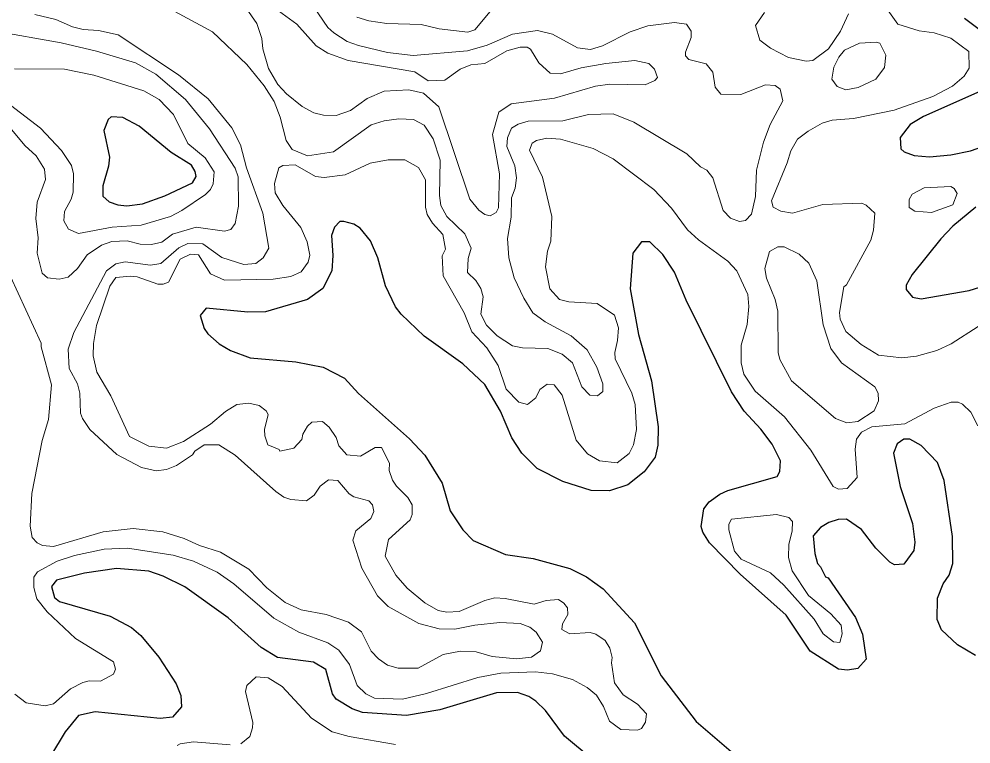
# Model space of a CAD drawing. Extents: x 763.2 to 816.8, y 7896.5 to 7952.7.
# Drawn here: x 782.642 to 786.389, y 7901.365 to 7904.218 of the extents above; entities that cross this region are included whole.
import ezdxf

# ---------------------------------------------------------------- set-up
doc = ezdxf.new("R2010")
doc.units = 0
doc.header["$LTSCALE"] = 0.064
doc.layers.add('1', color=7, linetype='Continuous', lineweight=25)
doc.layers.add('2', color=7, linetype='Continuous', lineweight=13)

msp = doc.modelspace()

# ---------------------------------------------------------------- linework, layer by layer
at = {"layer": '1'}
for points in [[(786.3628, 7904.2219), (786.4892, 7904.1265)], [(786.4475, 7903.9431), (786.2012, 7903.8345), (786.1491, 7903.8023), (786.1095, 7903.7522), (786.1125, 7903.7077), (786.1258, 7903.695), (786.165, 7903.6803), (786.225, 7903.6752), (786.3089, 7903.6834), (786.3863, 7903.6993), (786.47, 7903.7275)], [(786.4076, 7903.4775), (786.3177, 7903.4021), (786.27, 7903.3523), (786.1568, 7903.2125), (786.134, 7903.17), (786.134, 7903.1532), (786.1585, 7903.1232), (786.1921, 7903.1164), (786.3819, 7903.1493), (786.6671, 7903.2389)], [(785.9578, 7902.2092), (785.899, 7902.2496), (785.8659, 7902.2485), (785.8291, 7902.2367), (785.7965, 7902.2168), (785.7676, 7902.1842), (785.7739, 7902.114), (785.7841, 7902.0746), (785.7971, 7902.0622), (785.8164, 7902.0226), (785.826, 7902.0183), (785.9341, 7901.8626), (785.9623, 7901.7967), (785.976, 7901.698), (785.9439, 7901.662), (785.9022, 7901.6554), (785.8679, 7901.6595), (785.7557, 7901.7299), (785.6617, 7901.871), (785.4803, 7902.0328), (785.3602, 7902.1568), (785.3333, 7902.1986), (785.327, 7902.2199), (785.3367, 7902.2906), (785.3578, 7902.317), (785.3999, 7902.3475), (785.432, 7902.362), (785.6254, 7902.418), (785.6358, 7902.4369), (785.6389, 7902.4785), (785.6056, 7902.5445), (785.5613, 7902.6038), (785.4957, 7902.675), (785.4461, 7902.75), (785.2684, 7903.1116), (785.2216, 7903.2216), (785.1761, 7903.2916), (785.1252, 7903.341), (785.0916, 7903.3409), (785.0581, 7903.2962), (785.0475, 7903.1559), (785.0802, 7902.9758), (785.1314, 7902.7936), (785.1576, 7902.6135), (785.1558, 7902.5405), (785.1455, 7902.4929), (785.1024, 7902.4352), (785.0376, 7902.3851), (784.966, 7902.3606), (784.8938, 7902.362), (784.7829, 7902.3972), (784.681, 7902.4483), (784.6212, 7902.5092), (784.5816, 7902.5692), (784.5372, 7902.6742), (784.4749, 7902.78), (784.3884, 7902.8604), (784.2364, 7902.9691), (784.146, 7903.0564), (784.1243, 7903.0848), (784.0851, 7903.1674), (784.0548, 7903.2774), (784.026, 7903.345), (783.9846, 7903.395), (783.9604, 7903.4101), (783.9209, 7903.4217), (783.905, 7903.4205), (783.8841, 7903.3989), (783.8725, 7903.3654), (783.8774, 7903.2866), (783.8736, 7903.2275), (783.8383, 7903.1567), (783.7771, 7903.1142), (783.6119, 7903.0656), (783.5429, 7903.0637), (783.3792, 7903.0802), (783.3553, 7903.0505), (783.3707, 7902.9998), (783.3854, 7902.979), (783.4304, 7902.9389), (783.4747, 7902.9129), (783.5519, 7902.8847), (783.732, 7902.8683), (783.8395, 7902.8472), (783.9229, 7902.8044), (783.9778, 7902.7447), (784.1787, 7902.5653), (784.2394, 7902.5011), (784.3071, 7902.3916), (784.3393, 7902.2816), (784.3893, 7902.2073), (784.4302, 7902.1661), (784.557, 7902.1108), (784.6662, 7902.0941), (784.8101, 7902.055)], [(786.4066, 7901.7128), (786.3358, 7901.7547), (786.2732, 7901.8139), (786.2556, 7901.8543), (786.2572, 7901.939), (786.2798, 7901.9948), (786.3029, 7902.0285), (786.3177, 7902.0744), (786.3164, 7902.1812), (786.2827, 7902.4015), (786.2569, 7902.472), (786.1922, 7902.5399), (786.1474, 7902.5637), (786.1244, 7902.5637), (786.0978, 7902.546), (786.0837, 7902.5089), (786.1104, 7902.3785), (786.1583, 7902.2322), (786.1682, 7902.1592), (786.1642, 7902.1255)], [(786.1642, 7902.1255), (786.125, 7902.0723), (786.0875, 7902.0696), (786.0692, 7902.0799), (786.0144, 7902.1347), (785.9578, 7902.2092)], [(785.014, 7901.2073), (784.7895, 7901.3958), (784.7138, 7901.4959), (784.6766, 7901.5331), (784.6487, 7901.5514), (784.6037, 7901.5669), (784.5216, 7901.5665), (784.2989, 7901.4995), (784.1666, 7901.4763), (783.994, 7901.4884), (783.953, 7901.5026), (783.8907, 7901.5405), (783.8762, 7901.5621), (783.8492, 7901.658), (783.8009, 7901.6865), (783.6598, 7901.7052), (783.5947, 7901.7442), (783.4648, 7901.8607), (783.2945, 7901.9836), (783.2101, 7902.0251), (783.1535, 7902.0449), (783.026, 7902.0547), (782.8997, 7902.0369), (782.7902, 7902.0095), (782.7705, 7901.9842), (782.7825, 7901.9408), (782.8014, 7901.9254), (783.0004, 7901.867), (783.0845, 7901.8234), (783.1216, 7901.7914), (783.192, 7901.7063), (783.2606, 7901.6018), (783.279, 7901.5551), (783.2813, 7901.511), (783.2457, 7901.4705), (783.1978, 7901.4648), (782.9424, 7901.4909), (782.8763, 7901.4767), (782.824, 7901.4121), (782.7658, 7901.3169)], [(784.8101, 7902.055), (784.876, 7902.0222), (784.9412, 7901.9753), (785.0643, 7901.842), (785.17, 7901.6326), (785.3077, 7901.4527)], [(785.3077, 7901.4527), (785.5465, 7901.249)]]:
    msp.add_lwpolyline(points, dxfattribs=at)
msp.add_lwpolyline([(783.1155, 7903.7963), (783.0504, 7903.8307), (783.0054, 7903.8329), (782.9936, 7903.8221), (782.9767, 7903.7787), (782.998, 7903.6744), (782.9946, 7903.6383), (782.9721, 7903.5608), (782.9726, 7903.5204), (782.9975, 7903.4987), (783.0311, 7903.4865), (783.0671, 7903.4831), (783.1286, 7903.4907), (783.216, 7903.5221), (783.325, 7903.5732), (783.3397, 7903.5987), (783.3361, 7903.6184), (783.3205, 7903.6433), (783.2404, 7903.6928)], close=True, dxfattribs=at)
at = {"layer": '2'}
for points in [[(783.7843, 7904.2926), (783.8578, 7904.1849), (783.8807, 7904.1631), (783.9341, 7904.1301), (783.9782, 7904.1133), (784.092, 7904.0864), (784.1929, 7904.0746), (784.4072, 7904.0928), (784.4853, 7904.1157), (784.584, 7904.1583), (784.6826, 7904.1731), (784.7412, 7904.1586), (784.8398, 7904.1043), (784.8917, 7904.0976), (784.9384, 7904.1121), (785.0469, 7904.1679), (785.1165, 7904.1911), (785.2217, 7904.2043), (785.269, 7904.1975), (785.2875, 7904.1704), (785.2873, 7904.1454), (785.2649, 7904.0874), (785.2648, 7904.0733), (785.278, 7904.059), (785.3468, 7904.041), (785.3728, 7904.0085), (785.3821, 7903.9503), (785.4042, 7903.9219), (785.4823, 7903.9212), (785.5806, 7903.9594), (785.6187, 7903.9562), (785.6371, 7903.9414), (785.6487, 7903.8954), (785.5978, 7903.8027), (785.5722, 7903.7339), (785.5441, 7903.6232), (785.5404, 7903.5201), (785.5243, 7903.4496), (785.5009, 7903.4256), (785.4776, 7903.4205), (785.4423, 7903.4341), (785.4129, 7903.4645), (785.3729, 7903.5923), (785.3493, 7903.6226), (785.3238, 7903.6359), (785.2704, 7903.6869), (785.0625, 7903.812), (784.9811, 7903.8445)], [(785.9597, 7903.4927), (785.8057, 7903.4886), (785.6859, 7903.4535), (785.6406, 7903.4612), (785.6098, 7903.4781), (785.6031, 7903.5027), (785.6654, 7903.6522), (785.6793, 7903.6995), (785.7053, 7903.7445), (785.7476, 7903.777), (785.8029, 7903.8079), (785.843, 7903.8197), (785.9267, 7903.8271), (786.0861, 7903.8593), (786.2392, 7903.9129), (786.3158, 7903.9535), (786.3616, 7903.9936), (786.3817, 7904.0244), (786.3808, 7904.0907), (786.3097, 7904.1433), (786.2439, 7904.1631), (786.1847, 7904.1715), (786.1014, 7904.1973), (786.0152, 7904.3189)], [(784.4168, 7903.5093), (784.2943, 7903.8722), (784.2339, 7903.9264), (784.1764, 7903.9397), (784.0792, 7903.9335), (784.0128, 7903.9051), (783.9464, 7903.8575), (783.8898, 7903.8379), (783.8401, 7903.8393), (783.803, 7903.8487), (783.7563, 7903.8737), (783.6952, 7903.9234), (783.661, 7903.9606), (783.6246, 7904.0229), (783.6018, 7904.1001), (783.5978, 7904.1419), (783.5782, 7904.201), (783.5244, 7904.2776)], [(783.6484, 7904.2608), (783.7359, 7904.1978), (783.8115, 7904.1123), (783.857, 7904.0831), (783.9372, 7904.0546), (784.2, 7904.0106), (784.253, 7903.9743), (784.3184, 7903.9773), (784.3783, 7904.0208), (784.42, 7904.0381), (784.4755, 7904.0433), (784.5617, 7904.0928), (784.6143, 7904.1073), (784.6425, 7904.1072), (784.6557, 7904.0993), (784.6877, 7904.0461), (784.7327, 7904.0051), (784.7728, 7904.0025), (784.8542, 7904.0253), (784.9516, 7904.043), (785.0655, 7904.0548), (785.1203, 7904.0423), (785.1433, 7904.0212), (785.1552, 7903.9882), (785.1446, 7903.9763), (785.1066, 7903.9596), (784.9679, 7903.9611), (784.9108, 7903.9532), (784.7494, 7903.9064), (784.5796, 7903.8843), (784.5312, 7903.8517), (784.5052, 7903.7639), (784.533, 7903.6088), (784.5298, 7903.4754)], [(784.5102, 7904.2632), (784.4356, 7904.1758), (784.4091, 7904.1666), (784.2963, 7904.1794), (784.2243, 7904.1962), (784.0902, 7904.2008), (784.0188, 7904.211), (783.9714, 7904.2248)], [(782.7042, 7904.2358), (782.7868, 7904.2156), (782.8527, 7904.1872), (782.8946, 7904.1765), (782.9551, 7904.1729), (783.032, 7904.1552), (783.2699, 7903.9985), (783.387, 7903.904), (783.4796, 7903.7902), (783.5134, 7903.7226), (783.5374, 7903.6318), (783.6013, 7903.4543), (783.6254, 7903.3166), (783.6031, 7903.2778), (783.5744, 7903.2556), (783.5268, 7903.2512), (783.4403, 7903.2795), (783.3654, 7903.3329), (783.3061, 7903.3349), (783.271, 7903.318), (783.2009, 7903.2552), (783.1601, 7903.2496), (783.0599, 7903.2622), (783.023, 7903.2543), (782.9872, 7903.2269)], [(784.5807, 7903.7878), (784.5645, 7903.7507), (784.5627, 7903.716), (784.5935, 7903.6405), (784.6004, 7903.593), (784.5953, 7903.5529), (784.5809, 7903.5141), (784.5793, 7903.4376), (784.5645, 7903.354), (784.5693, 7903.2775), (784.5905, 7903.1992), (784.6285, 7903.1198), (784.665, 7903.0618), (784.7123, 7903.0261), (784.8153, 7902.9708), (784.878, 7902.9158), (784.9157, 7902.8475), (784.9404, 7902.7818), (784.9403, 7902.7517), (784.9189, 7902.7353), (784.8888, 7902.7375), (784.8574, 7902.7697), (784.8202, 7902.8649), (784.7799, 7902.8986), (784.7228, 7902.9206), (784.6236, 7902.9242), (784.5847, 7902.9322), (784.5238, 7902.9713), (784.4822, 7903.0129), (784.4592, 7903.0564), (784.4688, 7903.1246), (784.4592, 7903.1568), (784.4395, 7903.1885), (784.4066, 7903.2197), (784.4101, 7903.2748), (784.4211, 7903.3166), (784.3962, 7903.3725), (784.3254, 7903.4408), (784.3018, 7903.4836), (784.2966, 7903.524), (784.2995, 7903.6627), (784.272, 7903.7468), (784.2361, 7903.8008), (784.1948, 7903.823), (784.1364, 7903.8246), (784.0792, 7903.8167), (784.0281, 7903.8014), (783.8798, 7903.6951), (783.7777, 7903.6801), (783.717, 7903.7048), (783.694, 7903.7402), (783.6704, 7903.8322), (783.6462, 7903.894), (783.6074, 7903.9551), (783.5383, 7904.0389), (783.404, 7904.1681), (783.2561, 7904.247)], [(785.9062, 7904.2386), (785.8748, 7904.1696), (785.8274, 7904.1004), (785.7664, 7904.0545), (785.7406, 7904.0517), (785.6707, 7904.067), (785.5999, 7904.1033), (785.5576, 7904.135), (785.5406, 7904.1927), (785.5761, 7904.2433)], [(782.5407, 7904.1714), (782.8084, 7904.1239), (782.9472, 7904.0909), (783.101, 7904.0451), (783.1805, 7904.0005), (783.2972, 7903.9019), (783.3914, 7903.7864), (783.4925, 7903.6304), (783.5042, 7903.5969), (783.5059, 7903.4812), (783.4932, 7903.4137), (783.4756, 7903.3892), (783.4508, 7903.3828), (783.339, 7903.3989), (783.2463, 7903.3711), (783.2042, 7903.3399), (783.1634, 7903.3301), (783.1189, 7903.3316), (783.0683, 7903.3451), (783.0077, 7903.3419), (782.9663, 7903.3279), (782.9106, 7903.2898), (782.873, 7903.2364), (782.8359, 7903.2023), (782.7998, 7903.1937), (782.7538, 7903.1987), (782.7332, 7903.218), (782.7141, 7903.2965), (782.717, 7903.3563), (782.709, 7903.4329), (782.7141, 7903.4968), (782.7464, 7903.5858), (782.743, 7903.6272), (782.7099, 7903.6789), (782.6648, 7903.7196), (782.6069, 7903.7902)], [(782.6245, 7904.0224), (782.8215, 7904.0202), (782.9366, 7903.9974), (783.1332, 7903.9353), (783.1937, 7903.9019), (783.2498, 7903.8422), (783.3069, 7903.7282), (783.3746, 7903.6712), (783.4101, 7903.6166), (783.4069, 7903.5696)], [(783.1231, 7903.4071), (783.0082, 7903.3988), (782.8767, 7903.3734), (782.8373, 7903.3912), (782.8192, 7903.4237), (782.8214, 7903.4606), (782.848, 7903.5087), (782.8549, 7903.5366), (782.8566, 7903.6087), (782.8485, 7903.6415), (782.8101, 7903.7001), (782.7263, 7903.789), (782.6091, 7903.8785)], [(784.9811, 7903.8445), (784.8832, 7903.8426), (784.7822, 7903.8179), (784.6466, 7903.8163), (784.6071, 7903.8048), (784.5807, 7903.7878)], [(784.7224, 7903.3043), (784.7352, 7903.3439), (784.7385, 7903.4411), (784.7022, 7903.5962), (784.6516, 7903.7013), (784.6618, 7903.7296), (784.6788, 7903.7405), (784.7196, 7903.7491), (784.7727, 7903.7455), (784.9015, 7903.7085), (784.9811, 7903.6673), (785.1406, 7903.5474), (785.2107, 7903.4741), (785.2732, 7903.3888), (785.3159, 7903.3494), (785.4323, 7903.2653), (785.4666, 7903.2267), (785.5103, 7903.1342), (785.5142, 7903.0868), (785.5074, 7903.0154), (785.4847, 7902.9349), (785.4848, 7902.8652), (785.495, 7902.82), (785.5389, 7902.7533), (785.6543, 7902.6523), (785.759, 7902.5214), (785.8461, 7902.3776), (785.867, 7902.3676), (785.9016, 7902.37), (785.9414, 7902.4138), (785.9335, 7902.5254), (785.9387, 7902.5648), (785.9582, 7902.5919), (785.9981, 7902.6135), (786.1278, 7902.6252), (786.2436, 7902.6864), (786.3103, 7902.7104), (786.3382, 7902.7104), (786.3551, 7902.7024), (786.3883, 7902.6709), (786.4162, 7902.6162)], [(783.8632, 7902.6114), (783.8367, 7902.6344), (783.7948, 7902.631), (783.7778, 7902.6159), (783.7593, 7902.5837), (783.7557, 7902.5632), (783.7237, 7902.529), (783.6693, 7902.5169), (783.6663, 7902.5231), (783.6217, 7902.5425), (783.6091, 7902.5772), (783.6079, 7902.6029), (783.6225, 7902.6614), (783.6151, 7902.6763), (783.587, 7902.697), (783.5461, 7902.7054), (783.4991, 7902.7002), (783.4555, 7902.673), (783.3958, 7902.6234), (783.2896, 7902.5548), (783.2224, 7902.5287), (783.1533, 7902.5372), (783.0774, 7902.5743), (783.0034, 7902.7344), (782.9487, 7902.8278), (782.9345, 7902.8923), (782.9355, 7902.9407), (782.9473, 7903.0119), (782.9999, 7903.1669), (783.0237, 7903.2001), (783.0808, 7903.2062), (783.1069, 7903.2031), (783.189, 7903.1743), (783.21, 7903.1742), (783.2312, 7903.1825), (783.2763, 7903.2726), (783.3168, 7903.2922), (783.3487, 7903.2897), (783.3957, 7903.2157), (783.4508, 7903.1904), (783.6425, 7903.1935), (783.7123, 7903.205), (783.7528, 7903.2225), (783.78, 7903.2612), (783.7867, 7903.2882), (783.7767, 7903.3413), (783.7516, 7903.3977), (783.6806, 7903.484), (783.6506, 7903.5339), (783.6474, 7903.5707), (783.665, 7903.6319), (783.6809, 7903.6412), (783.7286, 7903.6438), (783.8092, 7903.5982), (783.8438, 7903.5948), (783.9255, 7903.6048), (784.0239, 7903.65), (784.095, 7903.6637), (784.1605, 7903.6633), (784.2144, 7903.6337), (784.242, 7903.585), (784.2424, 7903.4779), (784.2488, 7903.4484), (784.269, 7903.415), (784.3106, 7903.3701), (784.321, 7903.3118), (784.308, 7903.2865), (784.3114, 7903.2074), (784.3946, 7903.0611), (784.4241, 7902.987), (784.4839, 7902.9234), (784.5277, 7902.854), (784.5598, 7902.7609), (784.6095, 7902.7097), (784.6437, 7902.7007), (784.676, 7902.7275), (784.6924, 7902.7592), (784.7207, 7902.7808), (784.7478, 7902.7778), (784.7792, 7902.7371), (784.8355, 7902.561), (784.8798, 7902.5068), (784.9267, 7902.479), (784.9959, 7902.471), (785.0438, 7902.5079), (785.0607, 7902.5419), (785.0722, 7902.6018), (785.0668, 7902.7004), (785.0537, 7902.7456), (784.989, 7902.8806), (784.9867, 7902.906), (784.998, 7902.9521), (785.0015, 7903.0019), (784.9861, 7903.0523), (784.9182, 7903.0985)], [(783.4069, 7903.5696), (783.3957, 7903.547), (783.3762, 7903.5273), (783.2827, 7903.4642), (783.2383, 7903.4412), (783.1231, 7903.4071)], [(784.5298, 7903.4754), (784.5207, 7903.4563), (784.496, 7903.4439), (784.4754, 7903.4492), (784.4514, 7903.4662), (784.4168, 7903.5093)], [(785.8983, 7903.1724), (785.9945, 7903.3479), (786.0056, 7903.3866), (786.0098, 7903.4533), (785.9759, 7903.4858), (785.9597, 7903.4927)], [(784.9182, 7903.0985), (784.8057, 7903.1047), (784.7698, 7903.1134), (784.7317, 7903.1556), (784.7141, 7903.242), (784.7224, 7903.3043)], [(782.8813, 7902.745), (782.8848, 7902.6662), (782.8918, 7902.6456), (782.9216, 7902.6017), (783.0266, 7902.5036), (783.1246, 7902.4525), (783.1815, 7902.4396), (783.2233, 7902.4443), (783.2621, 7902.4603), (783.3249, 7902.502), (783.3337, 7902.5165), (783.3713, 7902.5425), (783.4292, 7902.5415), (783.4928, 7902.5017), (783.6526, 7902.3577), (783.6844, 7902.3362), (783.712, 7902.3271), (783.774, 7902.3222), (783.8044, 7902.3433), (783.8277, 7902.3795), (783.8599, 7902.4045), (783.8969, 7902.4016), (783.9419, 7902.3491), (783.9602, 7902.3374), (784.0196, 7902.3222), (784.0338, 7902.3064), (784.0384, 7902.2794), (784.0265, 7902.2517), (783.9676, 7902.2035), (783.9564, 7902.1667), (783.9917, 7902.0561), (784.0534, 7901.9483), (784.0947, 7901.9063), (784.2153, 7901.8381), (784.2955, 7901.818), (784.3572, 7901.8165), (784.4361, 7901.8327), (784.5347, 7901.8427), (784.615, 7901.839), (784.6529, 7901.8245), (784.6779, 7901.8044), (784.7019, 7901.7651), (784.6949, 7901.7316), (784.6597, 7901.7066), (784.6005, 7901.6998), (784.5041, 7901.7092), (784.4413, 7901.7277), (784.3802, 7901.7293), (784.3119, 7901.7164), (784.2133, 7901.6623), (784.1344, 7901.6634), (784.093, 7901.6742), (784.0564, 7901.6998), (784.0284, 7901.73), (783.9904, 7901.8065), (783.9387, 7901.8438), (783.8504, 7901.8741), (783.7524, 7901.8921), (783.6895, 7901.922), (783.6173, 7901.9797), (783.5469, 7902.0529), (783.435, 7902.1198), (783.3528, 7902.1463), (783.2925, 7902.1735), (783.2087, 7902.1996), (783.0911, 7902.2125), (782.9735, 7902.1993), (782.7776, 7902.1422), (782.735, 7902.1464), (782.7138, 7902.1568), (782.694, 7902.1773), (782.686, 7902.2217), (782.6926, 7902.3498), (782.7333, 7902.5595), (782.7584, 7902.6412), (782.7695, 7902.7783), (782.7288, 7902.9282), (782.7298, 7902.942), (782.5784, 7903.2699)], [(782.9872, 7903.2269), (782.8582, 7902.9843), (782.8355, 7902.9185), (782.8402, 7902.8424), (782.873, 7902.7826), (782.8813, 7902.745)], [(786.4175, 7903.0081), (786.3112, 7902.9391), (786.2538, 7902.9127), (786.1743, 7902.8911), (786.1172, 7902.8847), (786.0253, 7902.8955), (785.9567, 7902.9365), (785.8959, 7902.9878), (785.8737, 7903.0371), (785.8709, 7903.0631), (785.8886, 7903.1645), (785.8983, 7903.1724)], [(784.0436, 7902.5311), (783.9866, 7902.497), (783.9318, 7902.502), (783.9007, 7902.5383), (783.8901, 7902.5713), (783.8632, 7902.6114)], [(782.6264, 7901.5605), (782.671, 7901.5268), (782.7452, 7901.5143), (782.7781, 7901.5227), (782.8453, 7901.5813), (782.8932, 7901.6071), (782.9183, 7901.6126), (782.9629, 7901.6112), (783.0138, 7901.6387), (783.0224, 7901.6592), (783.0143, 7901.6881), (782.8647, 7901.7793), (782.7527, 7901.8843), (782.7118, 7901.9359), (782.7006, 7901.9798), (782.7009, 7902.0215), (782.7145, 7902.0418), (782.7927, 7902.0843), (782.8611, 7902.107), (782.9774, 7902.1319), (783.0695, 7902.1352), (783.2489, 7902.1075), (783.3284, 7902.0843), (783.4219, 7902.0407), (783.4883, 7901.9949), (783.6454, 7901.86), (783.744, 7901.8043), (783.857, 7901.7625), (783.9003, 7901.7342), (783.9427, 7901.6773), (783.973, 7901.595), (784.0076, 7901.5615), (784.0413, 7901.5449), (784.1514, 7901.541), (784.2465, 7901.5627), (784.4476, 7901.6257), (784.538, 7901.6438), (784.6754, 7901.6488), (784.7418, 7901.6404), (784.8201, 7901.6177), (784.8786, 7901.5872), (784.9152, 7901.5571), (784.9422, 7901.5124), (784.9663, 7901.4539), (785.0107, 7901.4209), (785.0768, 7901.4189), (785.0914, 7901.4255), (785.1081, 7901.45), (785.1123, 7901.4837), (785.076, 7901.5216), (785.0201, 7901.5578), (784.9853, 7901.6048), (784.9736, 7901.6839), (784.9764, 7901.7045), (784.967, 7901.7418), (784.9492, 7901.7715), (784.9127, 7901.7964), (784.8897, 7901.8031), (784.8097, 7901.7984), (784.7783, 7901.8157), (784.781, 7901.8377), (784.8026, 7901.8737), (784.8009, 7901.9004), (784.7864, 7901.9187), (784.765, 7901.9327), (784.7162, 7901.9299), (784.67, 7901.9153), (784.5558, 7901.9378), (784.515, 7901.9396), (784.4756, 7901.9298), (784.3744, 7901.8857), (784.3262, 7901.884), (784.2917, 7901.8905), (784.2392, 7901.9195), (784.1695, 7901.9781), (784.1247, 7902.0288), (784.0829, 7902.1032), (784.0961, 7902.1695), (784.1811, 7902.2473), (784.1894, 7902.2676), (784.1895, 7902.3053), (784.173, 7902.3342), (784.1277, 7902.3796), (784.1124, 7902.4032), (784.0996, 7902.4412), (784.1007, 7902.4699), (784.0694, 7902.531), (784.0436, 7902.5311)], [(784.1233, 7901.3629), (783.9413, 7901.3938), (783.8747, 7901.4128), (783.7931, 7901.4662), (783.6785, 7901.5912), (783.6224, 7901.6251), (783.5762, 7901.6286), (783.5394, 7901.5943), (783.5339, 7901.5716), (783.5618, 7901.4492), (783.5617, 7901.4277), (783.5501, 7901.3942), (783.5151, 7901.3645)], [(783.4736, 7901.3612), (783.3291, 7901.3726), (783.2769, 7901.3651), (783.2644, 7901.3579)]]:
    msp.add_lwpolyline(points, dxfattribs=at)
for points in [[(785.9453, 7903.948), (786.0138, 7903.9809), (786.0485, 7904.0275), (786.053, 7904.076), (786.03, 7904.1229), (786.0155, 7904.1272), (785.9498, 7904.1235), (785.8912, 7904.0958), (785.868, 7904.0684), (785.8488, 7904.0289), (785.8414, 7903.9816), (785.8624, 7903.9518), (785.8962, 7903.9398)], [(786.1453, 7903.5079), (786.1573, 7903.5289), (786.2044, 7903.5534), (786.3088, 7903.5583), (786.323, 7903.5512), (786.3341, 7903.5317), (786.3175, 7903.4872), (786.2334, 7903.4566), (786.1681, 7903.4619), (786.1457, 7903.4767)], [(786.0232, 7902.7456), (786.0102, 7902.7708), (785.8796, 7902.8646), (785.8367, 7902.9212), (785.807, 7903.0139), (785.7822, 7903.1879), (785.7512, 7903.2571), (785.7125, 7903.2923), (785.6539, 7903.3212), (785.6288, 7903.3214), (785.5964, 7903.3032), (785.577, 7903.2363), (785.5843, 7903.1984), (785.6175, 7903.1138), (785.629, 7903.0678), (785.6295, 7902.9054), (785.6369, 7902.8774), (785.6827, 7902.7942), (785.8558, 7902.6457), (785.8995, 7902.6284), (785.9428, 7902.6339), (786.0074, 7902.6752), (786.0249, 7902.7148)], [(785.6233, 7902.2683), (785.6718, 7902.2565), (785.6862, 7902.2407), (785.685, 7902.2028), (785.6722, 7902.1507), (785.6705, 7902.0988), (785.685, 7902.0455), (785.7488, 7901.9484), (785.8377, 7901.8771), (785.8779, 7901.8326), (785.8821, 7901.7985), (785.8721, 7901.7644), (785.8473, 7901.7661), (785.8068, 7901.7982), (785.7717, 7901.8564), (785.6522, 7901.989), (785.5994, 7902.0387), (785.4847, 7902.0926), (785.4585, 7902.1229), (785.4355, 7902.2077), (785.4356, 7902.2297), (785.4458, 7902.25)]]:
    msp.add_lwpolyline(points, close=True, dxfattribs=at)

doc.saveas('drawing.dxf')
